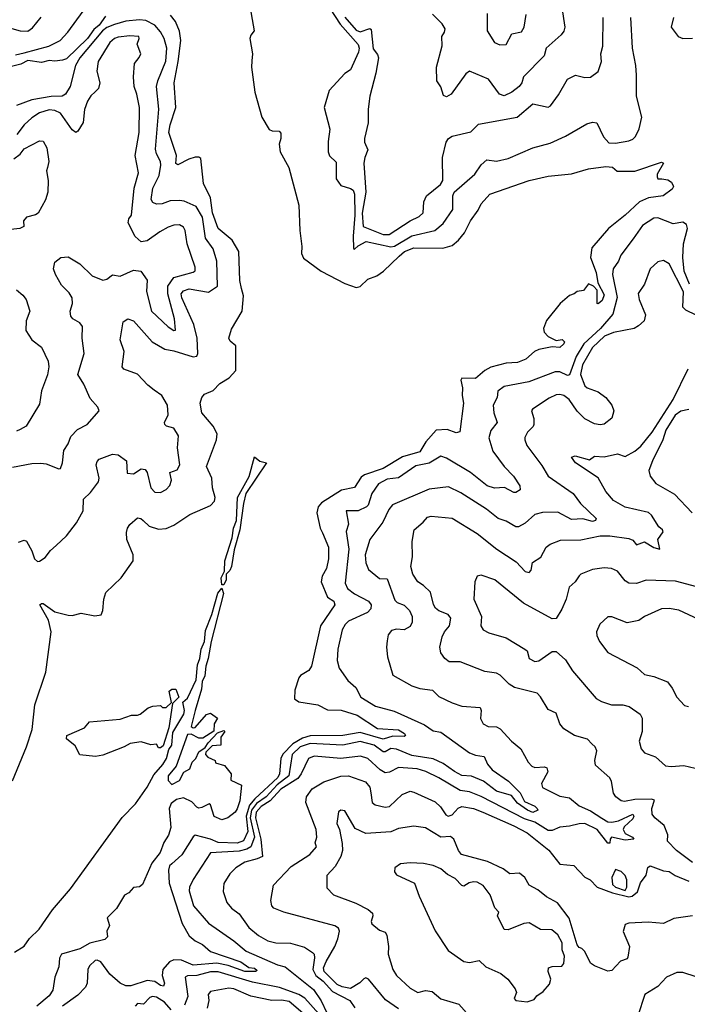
# Model space of a CAD drawing. Extents: x 1552033 to 1694788, y 811965 to 917215.
# Tile 424 of 632: x 1641212 to 1644689, y 858784 to 863913. Entities that reach past the tile are written whole.
import ezdxf

# ---------------------------------------------------------------- set-up
doc = ezdxf.new("R2010")
doc.units = 0

msp = doc.modelspace()

# ---------------------------------------------------------------- linework, layer by layer
at = {"layer": '0CON20XD'}
for points in [[(1642405, 864013.8), (1642433.8, 863855), (1642415, 863833.3), (1642410, 863815), (1642424.8, 863735), (1642420.8, 863699.1), (1642419.2, 863665), (1642436.1, 863535), (1642473.3, 863405), (1642511.7, 863341.7), (1642526.7, 863335), (1642563.1, 863333.1), (1642571.8, 863321.8), (1642571.6, 863295), (1642562.5, 863265), (1642567.9, 863225), (1642612.8, 863142.7), (1642666.5, 862946.5), (1642670.6, 862815), (1642681.7, 862731.7), (1642679.5, 862695), (1642690.7, 862670.7), (1642782.4, 862602.4), (1642905, 862538.6), (1642965, 862518), (1642985, 862523.3), (1643025, 862562), (1643071.2, 862578.8), (1643107.4, 862602.6), (1643188.7, 862681.3), (1643216.7, 862705), (1643265, 862725.2), (1643415, 862723.3), (1643465, 862737.5), (1643497.5, 862765), (1643528, 862802), (1643559.2, 862865), (1643599.8, 862920.2), (1643615, 862954.5), (1643660, 863005), (1643865, 863075.5), (1643965, 863098.6), (1644085, 863109.4), (1644175, 863136.3), (1644265, 863147.7), (1644300, 863145), (1644324.2, 863124.2), (1644415, 863124.3), (1644555, 863171.5), (1644564.4, 863165), (1644532.4, 863107.6), (1644531.1, 863095), (1644535, 863084.8), (1644556.5, 863083.5), (1644588.2, 863078.2), (1644606.6, 863066.5), (1644617.1, 863045), (1644609.8, 863030.2), (1644563.9, 862996.1), (1644487.1, 862985), (1644439.4, 862965), (1644365.9, 862894.1), (1644278.5, 862825), (1644191.3, 862725), (1644184.6, 862675), (1644215, 862597.1), (1644223.1, 862543.1), (1644255, 862480), (1644245, 862451.2), (1644225, 862433.3), (1644220, 862435), (1644220, 862505), (1644200, 862525), (1644175, 862537.5), (1644148.3, 862501.7), (1644115, 862497.5), (1644100, 862485), (1644075, 862476.7), (1644026.7, 862435), (1643955, 862346.2), (1643940, 862305), (1643943.3, 862285), (1643965, 862262.5), (1644005, 862242.5), (1644037, 862247), (1644050, 862235), (1644046.2, 862225), (1644025, 862206.2), (1643985, 862208.9), (1643915, 862195.8), (1643893.3, 862185), (1643848.6, 862145), (1643805, 862128.2), (1643745, 862124.7), (1643665, 862103.3), (1643635, 862086.5), (1643585.7, 862044.3), (1643513.9, 862046.1), (1643510, 862035), (1643517.8, 861995), (1643515.6, 861955), (1643523.1, 861915), (1643503.9, 861766.1), (1643485, 861760.8), (1643438, 861778), (1643381.5, 861775), (1643326.8, 861715), (1643295, 861662.4), (1643205, 861636.6), (1643105, 861575.1), (1643007.9, 861542.1), (1642990.7, 861529.3), (1642955, 861476), (1642888.4, 861461.6), (1642783.2, 861396.8), (1642765.9, 861375), (1642758.9, 861345), (1642777.2, 861265), (1642789.4, 861239.4)], [(1641190.1, 863729.9), (1641235, 863740.5), (1641363.8, 863775), (1641423.3, 863805), (1641462.5, 863847.5), (1641541.7, 863958.3)], [(1642829, 863969), (1642880.4, 863890.4), (1642975, 863784.5), (1642979.8, 863765), (1642975.8, 863744.2), (1642935, 863651.9), (1642905, 863632), (1642823.6, 863545), (1642797.9, 863455), (1642827.9, 863342.1), (1642818.5, 863278.5), (1642818.6, 863225), (1642825, 863203.3), (1642860.8, 863170.8), (1642860, 863085), (1642885, 863049.4), (1642935, 863034.3), (1642947.8, 863025), (1642956.1, 863005), (1642956.8, 862895), (1642948.1, 862785), (1642951.2, 862721.2), (1642955, 862717.5), (1642974.3, 862735.7), (1643016.9, 862756.9), (1643145, 862729.6), (1643163.8, 862733.8), (1643255, 862787.6), (1643374.4, 862815), (1643418.1, 862851.9), (1643467.7, 862925), (1643468.1, 862995), (1643474.6, 863015), (1643581.5, 863108.5), (1643615, 863156.5), (1643645, 863183.9), (1643695, 863175.9), (1643755, 863190.2), (1643884.3, 863245), (1643975, 863270.2), (1644053.7, 863306.3), (1644165, 863371.2), (1644195, 863379.7), (1644218.1, 863375), (1644252.3, 863302.3), (1644280.8, 863270.8), (1644315, 863270), (1644385, 863281.5), (1644405, 863290.6), (1644419.4, 863305), (1644438.1, 863345), (1644451.3, 863405), (1644424, 863515), (1644424.7, 863624.7), (1644421.3, 863675), (1644402.8, 863765), (1644395.5, 863925)], [(1644036, 863976), (1644050.8, 863875), (1644046.2, 863853.8), (1644032.5, 863835), (1643953.3, 863765), (1643942.9, 863725), (1643836.2, 863615), (1643827.8, 863585), (1643813.6, 863565), (1643775, 863536.2), (1643735, 863516.5), (1643711.4, 863525), (1643652.6, 863602.6), (1643555, 863645.5), (1643535, 863631.9), (1643459.2, 863525), (1643435, 863512), (1643418.8, 863518.8), (1643405, 863562.5), (1643384, 863595), (1643381.9, 863665), (1643412.4, 863777.6), (1643410, 863825), (1643425, 863847.5), (1643426.9, 863865), (1643412, 863892), (1643361.7, 863941.7)], [(1643646.5, 863945), (1643646.5, 863855), (1643683.9, 863793.9), (1643712.2, 863782.2), (1643745, 863784.5), (1643775, 863840), (1643825, 863850), (1643838.9, 863875), (1643849.5, 863940.5)], [(1641658.4, 863931.6), (1641625.7, 863885), (1641597.2, 863862.8), (1641565, 863815.6), (1641455, 863710), (1641435, 863702), (1641395, 863696.7), (1641365, 863700), (1641325, 863690.8), (1641255, 863701.2), (1641217.9, 863682.1), (1641090.3, 863649.7)], [(1641135, 863878.3), (1641215, 863854.3), (1641255, 863853.2), (1641279.4, 863870.6), (1641324.1, 863925.9)], [(1641175, 859948), (1641247.8, 860125), (1641276.9, 860215), (1641290.4, 860345), (1641347.8, 860515), (1641375.4, 860725), (1641362.3, 860785), (1641316.1, 860865), (1641325, 860872.8), (1641335, 860872.1), (1641395, 860828.6), (1641465, 860810.5), (1641485, 860809.7), (1641531.5, 860821.5), (1641603, 860807), (1641636.7, 860813.3), (1641644.4, 860835.6), (1641650, 860895), (1641661.3, 860928.7), (1641740, 861005), (1641802.4, 861095), (1641802.2, 861125), (1641770, 861205), (1641768.3, 861241.7), (1641774.2, 861265), (1641785, 861283.3), (1641825, 861318), (1641842.5, 861315), (1641855, 861303.8), (1641885.6, 861275.6), (1641935, 861259.2), (1641975, 861262.9), (1642015, 861279.4), (1642097.3, 861335), (1642205, 861382.5), (1642226.3, 861405), (1642229.2, 861425), (1642215.9, 861475), (1642213.1, 861525), (1642184.5, 861585), (1642236.9, 861725), (1642240, 861755), (1642220, 861795), (1642160, 861865), (1642152.2, 861915), (1642160.9, 861945), (1642175, 861961.8), (1642219.2, 861980.8), (1642255, 862017.5), (1642302.9, 862047.1), (1642338.2, 862085), (1642338.1, 862215), (1642308.3, 862238.3), (1642301.9, 862255), (1642315, 862300.8), (1642371.4, 862395), (1642376.7, 862475), (1642367.1, 862512.9), (1642359.1, 862555), (1642352.9, 862705), (1642318.9, 862765), (1642246.1, 862826.1), (1642216.7, 862906.7), (1642205.2, 862985), (1642169.6, 863059.6), (1642155, 863189.2), (1642145, 863196.4), (1642125, 863196.3), (1642092.9, 863187.1), (1642035, 863157.3), (1642024.8, 863164.8), (1642028.4, 863205), (1641989.3, 863325), (1641994.8, 863365), (1642025.9, 863455), (1642015.6, 863585), (1642037.2, 863695), (1642050.6, 863805), (1642043.7, 863853.7), (1642023.4, 863903.4), (1641997.5, 863937.5)], [(1641205, 861190.8), (1641235, 861201.4), (1641246.7, 861196.7), (1641275, 861146.7), (1641288.8, 861105), (1641305, 861091.2), (1641315, 861092), (1641345, 861111.9), (1641371.5, 861148.5), (1641401.4, 861175), (1641455.8, 861224.2), (1641507.8, 861292.2), (1641542, 861355), (1641543.8, 861415), (1641580.3, 861449.7), (1641622.5, 861505), (1641625.5, 861525), (1641610, 861595), (1641615, 861612.5), (1641626.6, 861623.4), (1641695, 861649.1), (1641725, 861646.7), (1641768, 861615), (1641771.7, 861551.7), (1641805, 861546.7), (1641845, 861574), (1641865, 861570), (1641875.5, 861555), (1641894.1, 861474.1), (1641915, 861451.5), (1641945, 861449.5), (1641975, 861466.7), (1641994.1, 861485.9), (1642002.3, 861515), (1641993.3, 861555), (1642032.2, 861567.8), (1642045.3, 861594.7), (1642033.7, 861683.7), (1642038.1, 861745), (1642015, 861785.6), (1641976.2, 861796.2), (1641967.5, 861805), (1641966.2, 861815), (1641985.9, 861854.1), (1641981.8, 861905), (1641951.5, 861955), (1641912.6, 861982.6), (1641878.8, 862008.8), (1641826.1, 862066.1), (1641755, 862092.5), (1641745.8, 862105), (1641755.4, 862184.6), (1641734.4, 862245), (1641751.1, 862338.9), (1641775, 862355.7), (1641805, 862344.4), (1641902.1, 862235), (1641967.3, 862197.3), (1642015, 862188.3), (1642115, 862156.1), (1642135, 862159.6), (1642140, 862175), (1642135.7, 862255), (1642119.1, 862325), (1642055.5, 862465), (1642052, 862485), (1642065, 862501.3), (1642095, 862511.4), (1642195, 862494.4), (1642242.9, 862525), (1642239.3, 862655), (1642219.8, 862719.8), (1642179, 862775), (1642163.8, 862885), (1642130.5, 862940.5), (1642068.1, 862968.1), (1642045, 862971.5), (1641995, 862970.4), (1641954.4, 862954.4), (1641925, 862951.4), (1641905, 862961.4), (1641896, 862976), (1641905.3, 863035), (1641937.8, 863102.2), (1641947.5, 863155), (1641945.3, 863175), (1641924.7, 863215), (1641919.4, 863239.4), (1641936.8, 863446.8), (1641924.7, 863565), (1641930.7, 863595), (1641973.3, 863696.7), (1641978.5, 863765), (1641965, 863815.5), (1641945, 863850), (1641915, 863883.8), (1641868.6, 863908.6), (1641835, 863911.7), (1641765, 863905.9), (1641705, 863888.2), (1641665, 863872.5), (1641642.6, 863855), (1641525.2, 863715), (1641503.2, 863675), (1641475.4, 863565), (1641450.4, 863525), (1641433.8, 863515), (1641375, 863513.1), (1641275, 863496), (1641195, 863466.9)], [(1642905, 863927.1), (1642965, 863858.3), (1642985, 863849), (1643035, 863866.9), (1643042.2, 863862.2), (1643052.1, 863762.1), (1643075, 863732.5), (1643080, 863715), (1643067.4, 863635), (1643036.2, 863515), (1643026.7, 863446.7), (1643027.5, 863375), (1643006.9, 863295), (1643008.5, 863275), (1643025.6, 863235), (1643008.6, 863195), (1643003.3, 863165), (1643014.3, 863015), (1642995.8, 862905), (1643000.8, 862835), (1643104.6, 862795), (1643136.3, 862793.7), (1643245, 862865.3), (1643292.5, 862887.5), (1643313.5, 862906.5), (1643317.5, 862965), (1643330.8, 862995), (1643402.7, 863055), (1643416.2, 863075), (1643414.4, 863195), (1643433.7, 863275), (1643445.7, 863295), (1643465, 863306.5), (1643560.9, 863329.1), (1643601.5, 863368.5), (1643802.5, 863405), (1643885, 863474), (1643965, 863458), (1643976, 863465), (1644017.8, 863522.2), (1644065, 863602.5), (1644106.4, 863623.6), (1644155, 863612), (1644185, 863614), (1644225, 863643.8), (1644241.8, 863695), (1644238.1, 863735), (1644249.5, 863775), (1644250.3, 863925)], [(1644616.5, 863925), (1644604.5, 863875), (1644640.8, 863825), (1644665, 863815.4), (1644715, 863816.7)], [(1641175, 861582.4), (1641275, 861600.6), (1641322.6, 861602.6), (1641349.2, 861599.2), (1641415, 861573.8), (1641424.3, 861575.7), (1641435.6, 861605), (1641441.5, 861668.5), (1641465, 861704.3), (1641478.5, 861741.5), (1641512.2, 861777.8), (1641563.8, 861805), (1641625.7, 861875), (1641619.2, 861895), (1641579.2, 861939.2), (1641546.4, 862015), (1641514.6, 862065), (1641547.5, 862175), (1641537.9, 862255), (1641538.8, 862315), (1641524.7, 862334.7), (1641489.2, 862355), (1641478.5, 862368.5), (1641475.6, 862395), (1641486.9, 862435), (1641485.5, 862465), (1641470.2, 862490.2), (1641430.2, 862530.2), (1641398, 862585), (1641388.8, 862615), (1641395, 862650), (1641426.2, 862673.8), (1641465, 862678.6), (1641525, 862641.8), (1641589.3, 862579.3), (1641645, 862555.7), (1641665, 862561.9), (1641695, 862584.4), (1641735, 862577.8), (1641805, 862608.1), (1641843.3, 862603.3), (1641875.9, 862555.9), (1641872.7, 862497.3), (1641899.2, 862395), (1641985, 862313.2), (1642015, 862294.5), (1642023.9, 862296.1), (1642018.2, 862355), (1641983.4, 862485), (1641982.7, 862525), (1642015, 862569.7), (1642115, 862597.5), (1642126.4, 862605), (1642126.3, 862623.7), (1642083.3, 862745), (1642073.5, 862815), (1642065, 862832.5), (1642045, 862844.4), (1642015, 862842.5), (1641985, 862832.8), (1641942.3, 862807.7), (1641875, 862760.4), (1641845, 862756.7), (1641814.1, 862784.1), (1641777.6, 862855), (1641780.3, 862875), (1641794.6, 862895.4), (1641808.3, 863035), (1641830, 863115), (1641813.5, 863205), (1641834.2, 863325), (1641835.9, 863455), (1641822.8, 863525), (1641807.3, 863565), (1641805.4, 863615), (1641810.5, 863685), (1641834.7, 863715.3), (1641842.1, 863735), (1641823.3, 863785), (1641834.2, 863815), (1641832, 863825), (1641785, 863828.5), (1641725, 863822.3), (1641705, 863815.4), (1641681.8, 863795), (1641620, 863695), (1641613.5, 863645), (1641630, 863585), (1641621.9, 863555), (1641605, 863537.1), (1641582.8, 863517.2), (1641565, 863489.2), (1641549.2, 863445), (1641542.5, 863377.5), (1641515, 863332), (1641505, 863326), (1641485, 863339.2), (1641425, 863426.6), (1641395, 863440.8), (1641365, 863442.9), (1641315, 863428.3), (1641275, 863402.4), (1641234.6, 863365.4), (1641197.6, 863315)], [(1641181.9, 863188.1), (1641215, 863212.5), (1641235, 863240.4), (1641315, 863282.2), (1641335, 863280.8), (1641353.3, 863245), (1641362.8, 863175), (1641356.6, 863143.4), (1641351.2, 863125), (1641360.9, 863075), (1641359.2, 863015), (1641347.1, 862975), (1641308.5, 862905), (1641295, 862896.2), (1641247.1, 862885), (1641232.5, 862865), (1641233.6, 862836.4), (1641213.3, 862825), (1641085, 862811.4)], [(1644699.6, 862535), (1644672.8, 862602.8), (1644664.7, 862675), (1644668.9, 862745), (1644689.3, 862825), (1644685, 862845.4), (1644665, 862858.2), (1644615, 862849.1), (1644535, 862880.8), (1644515, 862880), (1644455, 862841.2), (1644407.7, 862772.3), (1644343.2, 862686.8), (1644331.1, 862655), (1644302.4, 862615), (1644299.2, 862585), (1644323.8, 862466.2), (1644300.4, 862379.6), (1644237, 862305), (1644149.7, 862225), (1644110.8, 862159.2), (1644075, 862063.8), (1644065, 862060.5), (1644025, 862078.6), (1644001.2, 862078.8), (1643863.2, 862026.8), (1643735, 862002.1), (1643701.9, 861978.1), (1643698.9, 861945), (1643678.1, 861905), (1643680.5, 861865), (1643697.7, 861815), (1643666.3, 861773.7), (1643654.5, 861735), (1643676.2, 861665), (1643735, 861585.4), (1643783.8, 861535), (1643815.8, 861485), (1643818, 861465), (1643795, 861450), (1643785, 861450), (1643736.7, 861476.7), (1643685, 861473), (1643647.1, 861485), (1643559.2, 861555), (1643435, 861629.7), (1643405, 861638.8), (1643345, 861602.9), (1643275, 861589.1), (1643185, 861525.9), (1643125, 861519.5), (1643081.1, 861495), (1643045.8, 861445), (1643026.8, 861385), (1643018.5, 861375), (1642975, 861355.3), (1642912, 861355), (1642924.3, 861285), (1642912.4, 861247.6), (1642925.8, 861155.8), (1642907.6, 860977.6), (1642919.5, 860949.5), (1642955, 860922), (1643029.2, 860885), (1643042.6, 860865), (1643040.6, 860845), (1643024.1, 860825.9), (1642925, 860780.8), (1642906.8, 860763.2), (1642891.5, 860735), (1642867.9, 860635), (1642865.5, 860575), (1642875.5, 860535), (1642921.4, 860471.4), (1642961.9, 860435), (1642989.4, 860385), (1643065, 860336.5), (1643161.9, 860311.9), (1643319.7, 860239.7), (1643365, 860208.7), (1643405, 860202.5), (1643554.6, 860094.6), (1643585, 860081.8), (1643630.8, 860075), (1643648.7, 860035), (1643672.8, 860005), (1643756.8, 859946.8), (1643817.8, 859885), (1643840.6, 859840.6), (1643895, 859816.5), (1643907.5, 859805), (1643911.2, 859795), (1643885, 859784), (1643856.2, 859795), (1643805, 859831.3), (1643772.8, 859872.7), (1643695, 859894), (1643627.2, 859947.2), (1643565, 859972), (1643515, 859977), (1643476.2, 859996.2), (1643418.1, 860038.1), (1643365, 860062.9), (1643255, 860081), (1643175, 860114.1), (1643145, 860116.7), (1643115, 860098.9), (1643105, 860100.2), (1643058.7, 860135), (1642985, 860152.9), (1642895, 860133.9), (1642725, 860142.9), (1642672.4, 860125), (1642631.3, 860085), (1642614.3, 859975), (1642553.1, 859926.9), (1642495, 859864.5), (1642445, 859830.3), (1642419.5, 859795), (1642412.6, 859755), (1642435.1, 859654.9), (1642415.8, 859604.1), (1642395, 859591.6), (1642355, 859581.2), (1642205, 859572.9), (1642115.4, 859435), (1642096.9, 859395), (1642094.7, 859375.3), (1642117.9, 859297.9), (1642195, 859207.1), (1642327.7, 859115), (1642391.5, 859061.5), (1642555, 858990.2), (1642595, 858979.5), (1642741.7, 858861.7), (1642781.7, 858801.7), (1642810.7, 858740.7)], [(1644734.7, 862374.7), (1644680.4, 862400.4), (1644665.4, 862415), (1644668.5, 862495), (1644595, 862640.8), (1644565, 862659.4), (1644535, 862652.5), (1644495, 862616), (1644465, 862536), (1644432.4, 862487.6), (1644438.5, 862455), (1644471.2, 862375), (1644463.9, 862345), (1644435, 862317.7), (1644411.9, 862305), (1644305, 862284.5), (1644258.3, 862265), (1644195.2, 862205), (1644143, 862115), (1644133.4, 862065), (1644155, 862006.2), (1644167.5, 861995), (1644225, 861974.4), (1644264, 861945), (1644295.8, 861905), (1644305.7, 861875), (1644295, 861837.5), (1644255, 861806.7), (1644235, 861802.5), (1644205, 861807.9), (1644155, 861834.1), (1644114.5, 861874.5), (1644072.9, 861935), (1644045, 861955.4), (1644025, 861961.3), (1644005, 861958.4), (1643969, 861941), (1643882.2, 861885), (1643877.3, 861875), (1643890, 861835), (1643890, 861805), (1643886.5, 861793.5), (1643855.7, 861764.3), (1643842.9, 861737.1), (1643841.8, 861725), (1643853.8, 861695), (1643930.7, 861590.7), (1643963.5, 861535), (1644094.3, 861444.3), (1644133.4, 861393.4), (1644213.3, 861315), (1644211.4, 861305), (1644195, 861299.8), (1644145, 861313.2), (1644085, 861308.8), (1644015, 861347.3), (1643935, 861345.9), (1643895, 861335.3), (1643845, 861290.5), (1643809.1, 861270.9), (1643795, 861271.2), (1643745, 861301.5), (1643704, 861315), (1643642.8, 861362.7), (1643508.8, 861448.8), (1643445, 861480.5), (1643345, 861468.5), (1643153.3, 861386.7), (1643135, 861361.4), (1643103.8, 861295), (1643034.6, 861205), (1643010.3, 861125), (1643014.2, 861084.2), (1643028.5, 861048.5), (1643085, 861002.9), (1643125, 861000), (1643165, 860890), (1643177.4, 860877.4), (1643215, 860863.3), (1643242.5, 860835), (1643256.5, 860805), (1643256.7, 860775), (1643245, 860752.9), (1643215, 860735.6), (1643175, 860737.7), (1643148.3, 860731.7), (1643131.2, 860708.8), (1643125, 860677.5), (1643121.5, 860645), (1643128, 860595), (1643155, 860499.4), (1643255, 860442.9), (1643295, 860429.3), (1643361.3, 860421.3), (1643395, 860386.9), (1643463.8, 860355), (1643515, 860337.7), (1643609.5, 860329.5), (1643615.7, 860315), (1643612.6, 860272.6), (1643625.5, 860245.5), (1643652.2, 860232.2), (1643695, 860230.4), (1643715, 860219.2), (1643772.9, 860155), (1643821.1, 860115), (1643860, 860045), (1643879.2, 860025), (1643895, 860017.9), (1643945, 860021.8), (1643956.4, 860016.4), (1643962.8, 859995), (1643930, 859935), (1643935, 859913.5), (1644025, 859867.9), (1644075, 859860), (1644125, 859818.1), (1644185, 859792.6), (1644244, 859754), (1644275, 859735.6), (1644295, 859733.2), (1644329.9, 859740.1), (1644405, 859774.4), (1644410.4, 859765), (1644405, 859750), (1644360.7, 859709.3), (1644354.7, 859695), (1644364.8, 859674.8), (1644402.5, 859655), (1644410, 859645), (1644365, 859639.8), (1644294.8, 859655.2), (1644287.2, 859645), (1644285, 859624), (1644275, 859623.8), (1644219.7, 859695), (1644155, 859725.8), (1644125, 859725.1), (1644075, 859711.5), (1644025, 859706.3), (1643985, 859689.7), (1643965, 859690.5), (1643895, 859733.7), (1643840.9, 859750.9), (1643615, 859867.5), (1643555, 859891.4), (1643505, 859898), (1643395, 859963.9), (1643327.5, 859997.5), (1643281.1, 860011.1), (1643185, 860017.6), (1643137.3, 859992.7), (1643115, 859989.8), (1643088.8, 860005), (1643025.5, 860065), (1642986.9, 860076.9), (1642885, 860065.2), (1642745, 860076.3), (1642715.5, 860065), (1642678.4, 859985), (1642659.8, 859960.2), (1642571.2, 859905), (1642516.4, 859843.6), (1642469.6, 859815), (1642443.6, 859785), (1642439.6, 859755), (1642468.6, 859645), (1642476.8, 859555), (1642448.5, 859541.5), (1642384.3, 859525), (1642337.1, 859495), (1642306, 859464), (1642275, 859414), (1642272.2, 859372.2), (1642290, 859315), (1642314.4, 859285), (1642354.4, 859255), (1642404.5, 859184.5), (1642455, 859143.5), (1642504.8, 859114.8), (1642545, 859104.2), (1642622.7, 859102.7), (1642695, 859082.3), (1642736.5, 859055), (1642744.7, 859044.7), (1642746.7, 859026.7), (1642739.4, 858965), (1642754.4, 858934.4), (1642793.1, 858905), (1642840.6, 858850.6), (1642930.4, 858805), (1642956.6, 858766.6)], [(1641195.4, 862505.4), (1641228.3, 862478.3), (1641245.2, 862455.2), (1641264.6, 862395), (1641245.3, 862344.7), (1641244.7, 862294.7), (1641275.8, 862245), (1641325, 862208), (1641360, 862135), (1641363.5, 862105), (1641357.4, 862062.6), (1641325, 861980), (1641315, 861911.2), (1641245.7, 861795), (1641215, 861778.9), (1641195, 861770)], [(1644715, 859523.6), (1644632, 859585), (1644585, 859633.3), (1644586.6, 859666.6), (1644568.5, 859715), (1644520, 859755), (1644505.5, 859775.5), (1644503.8, 859805), (1644517.1, 859847.1), (1644502.7, 859852.7), (1644415, 859850.9), (1644361.1, 859841.1), (1644344.7, 859844.7), (1644316.9, 859865), (1644304, 859884), (1644294.6, 859944.6), (1644285, 859964), (1644210.2, 860030.2), (1644207.1, 860055), (1644216.9, 860105), (1644209.2, 860125), (1644191.8, 860141.8), (1644168.8, 860165), (1644102, 860185), (1644045, 860218.9), (1644025.3, 860245), (1644005, 860300), (1643965, 860320), (1643925, 860386.2), (1643906.2, 860405), (1643788.6, 860435), (1643761.3, 860451.3), (1643715, 860498.2), (1643695, 860509.6), (1643635, 860517.8), (1643505, 860568.9), (1643448.3, 860568.3), (1643425.7, 860585), (1643404.4, 860615), (1643400.6, 860645), (1643411.3, 860698.7), (1643424.6, 860725), (1643450.8, 860755), (1643457.2, 860795), (1643443.8, 860815), (1643395, 860834.4), (1643377.7, 860847.7), (1643366.9, 860866.9), (1643351.2, 860931.2), (1643315, 860966.7), (1643285.3, 860985.3), (1643260, 861025), (1643248.8, 861065), (1643257.5, 861115), (1643255.3, 861195), (1643265.6, 861255), (1643312.5, 861295), (1643335, 861322.5), (1643355, 861327.8), (1643465, 861316.7), (1643595, 861236.2), (1643696, 861155), (1643798.3, 861088.3), (1643845, 861039.2), (1643865, 861034.2), (1643876, 861045), (1643883.3, 861085), (1643926.4, 861113.6), (1643954.5, 861165.5), (1643975, 861180.8), (1644027.7, 861202.3), (1644135, 861203.1), (1644235, 861224.1), (1644285, 861224.8), (1644385, 861211.3), (1644405, 861202.2), (1644425, 861177.1), (1644465, 861192.7), (1644515, 861163.9), (1644545.7, 861154.3), (1644535.7, 861205), (1644563.1, 861245), (1644560, 861255), (1644540.9, 861270.9), (1644501.9, 861331.9), (1644486.2, 861346.2), (1644365, 861374.6), (1644305, 861409.4), (1644264, 861455), (1644225, 861526.2), (1644106, 861605), (1644086.2, 861635), (1644105, 861641.1), (1644179.7, 861620.3), (1644205, 861638.8), (1644255.4, 861635.4), (1644325, 861652.2), (1644365, 861638.5), (1644415, 861664.8), (1644447.6, 861692.4), (1644505, 861764.8), (1644614.5, 861935), (1644693.2, 862095)], [(1644697.5, 861882.5), (1644655, 861873.5), (1644625, 861852.7), (1644577.6, 861775), (1644562.2, 861725), (1644506.7, 861615), (1644489.2, 861565), (1644495.4, 861535), (1644525, 861497.8), (1644621.3, 861441.3), (1644714.3, 861344.3)], [(1642275, 860970), (1642265, 860970), (1642260.7, 861005), (1642278.8, 861041.2), (1642280.4, 861095), (1642318.4, 861215), (1642324.8, 861265), (1642340.8, 861305), (1642346.6, 861425), (1642407.2, 861532.8), (1642435, 861636.2), (1642463.1, 861613.1), (1642496.9, 861605), (1642389.2, 861445), (1642376.7, 861393.3), (1642358.8, 861255), (1642328.4, 861151.6), (1642314.2, 861065), (1642305.6, 861044.4), (1642287.3, 861025), (1642286.4, 860995), (1642275, 860970)], [(1642789.4, 861239.4), (1642820.3, 861165), (1642820, 861105), (1642809.6, 861055), (1642786.8, 861015), (1642782, 860985), (1642814.7, 860905), (1642847.5, 860885), (1642852.8, 860865), (1642778.9, 860755), (1642731, 860545), (1642717.6, 860522.4), (1642675, 860497.1), (1642665, 860484.5), (1642645, 860420), (1642643.3, 860375), (1642665, 860359.1), (1642765, 860343.7), (1642815, 860317.7), (1642885.7, 860315.7), (1642969.6, 860289.6), (1643075, 860221.8), (1643185, 860214.7), (1643215.9, 860195), (1643220.5, 860185), (1643215, 860178.9), (1643155, 860180.8), (1643104.3, 860165.7), (1642985, 860199.8), (1642895, 860184.1), (1642725, 860182.7), (1642685, 860170.3), (1642635, 860140.5), (1642582, 860088), (1642571.9, 860065), (1642564.1, 859985), (1642556, 859965), (1642436.2, 859853.8), (1642408.9, 859821.1), (1642391.9, 859765), (1642400.9, 859685), (1642377.8, 859635), (1642345, 859623.6), (1642245, 859626.8), (1642205, 859644.1), (1642125, 859664.6), (1642115, 859657.5), (1642056.7, 859563.3), (1642003.5, 859516.5), (1641992.7, 859505), (1641986.2, 859483.8), (1641990.6, 859415), (1642057.4, 859205), (1642095, 859140.5), (1642125, 859115.4), (1642164.4, 859095), (1642205, 859058.9), (1642363.3, 859005), (1642405, 858975.9), (1642435, 858972.1), (1642449.2, 858960.8), (1642440, 858955), (1642385, 858955.8), (1642297.1, 858987.1), (1642237.8, 858997.8), (1642115, 858988), (1642055, 859013.5), (1642015, 859015.9), (1641991.5, 859005), (1641957.1, 858965), (1641954.3, 858935), (1641965.7, 858894.3), (1641960.8, 858879.2), (1641945, 858881.6), (1641915, 858902.3), (1641875, 858909), (1641791, 858881), (1641765, 858881.4), (1641734.4, 858894.4), (1641681.2, 858941.2), (1641635, 859004.8), (1641615, 859014.2), (1641605, 859012.4), (1641576, 858985), (1641566.7, 858965), (1641562.5, 858895), (1641555, 858873.1), (1641515, 858831.5), (1641435, 858774)], [(1644765, 860952.2), (1644628, 860988), (1644475, 860993.5), (1644424.4, 860975.6), (1644385, 860978.2), (1644365, 860990.6), (1644325, 861040), (1644294.6, 861054.6), (1644255, 861057.9), (1644195, 861049.5), (1644135, 861025.7), (1644125, 861016), (1644104.3, 860985), (1644073.5, 860956.5), (1644057.1, 860895), (1644035, 860842), (1644005, 860794), (1643985, 860792), (1643835, 860874.6), (1643687.1, 860995), (1643615, 861019.6), (1643595, 861014.4), (1643581.5, 860985), (1643577.6, 860895), (1643616.9, 860805), (1643614.3, 860755.7), (1643626, 860735), (1643655, 860718.9), (1643745, 860692.9), (1643842, 860635), (1643854.2, 860625), (1643866, 860585), (1643895, 860570), (1643915, 860574.2), (1643985, 860622.5), (1644005, 860622.5), (1644055, 860578.6), (1644091.2, 860521.2), (1644215, 860378.1), (1644242.2, 860362.2), (1644294.6, 860344.6), (1644353.7, 860343.7), (1644386.2, 860335), (1644443.8, 860295), (1644452.9, 860275), (1644453.1, 860205), (1644437.8, 860155), (1644448.9, 860115), (1644465, 860094.4), (1644522.8, 860072.8), (1644575, 860025.7), (1644605, 860022.2), (1644671.3, 860028.7), (1644730, 860015)], [(1641185, 859055.8), (1641235, 859088), (1641263.3, 859126.7), (1641313.8, 859175), (1641383.2, 859276.8), (1641476.2, 859385), (1641745, 859756.7), (1641815, 859828.8), (1641875.4, 859915), (1641909.7, 859980.3), (1641956.6, 860033.4), (1641976.7, 860065), (1641988.9, 860111.1), (1642005, 860133.8), (1642010.2, 860199.8), (1642065.9, 860295), (1642069.7, 860315), (1642062.2, 860357.8), (1642085, 860378.6), (1642131.2, 860475), (1642137.2, 860552.8), (1642149.4, 860585), (1642157.4, 860635), (1642174.7, 860675), (1642179.3, 860730.7), (1642212.2, 860815), (1642243.6, 860926.4), (1642265, 860951.2), (1642273.6, 860923.6), (1642208.9, 860675), (1642194.2, 860585), (1642180.6, 860545), (1642176, 860495), (1642161.5, 860465), (1642158, 860425), (1642125.3, 860315), (1642105, 860231.2), (1642115, 860224.2), (1642125, 860225.8), (1642185, 860293.3), (1642205, 860300), (1642242.5, 860275), (1642224.3, 860245.7), (1642222.5, 860207.5), (1642165, 860170), (1642145, 860170.8), (1642105, 860192.2), (1642085, 860188.9), (1642027.1, 860025), (1641984.5, 859975), (1641985, 859950), (1642005, 859930), (1642045, 859950), (1642067, 859993), (1642098.3, 860011.7), (1642110, 860045), (1642130, 860065), (1642145, 860100), (1642178.3, 860121.7), (1642193.6, 860146.4), (1642241.7, 860198.3), (1642275, 860210), (1642280, 860205), (1642260, 860175), (1642260, 860135), (1642215, 860130), (1642181.7, 860098.3), (1642180, 860085), (1642191.7, 860071.7), (1642230, 860055), (1642231.7, 860041.7), (1642278.8, 860028.8), (1642313.3, 859985), (1642311.2, 859951.2), (1642367.5, 859925), (1642358.8, 859845), (1642345, 859802.5), (1642333.3, 859785), (1642296.2, 859755), (1642265, 859744.6), (1642225, 859763.1), (1642205, 859822.5), (1642198, 859828), (1642160.6, 859809.4), (1642145, 859805.6), (1642135, 859810.6), (1642108.8, 859838.8), (1642065, 859859.2), (1642028.1, 859851.9), (1642000.3, 859829.7), (1641990, 859805), (1641999.2, 859705), (1641987.5, 859665), (1641962.5, 859627.5), (1641943.5, 859575), (1641900, 859520), (1641850.8, 859409.2), (1641835, 859396.2), (1641805, 859392.5), (1641780, 859365), (1641757, 859353), (1641716.1, 859283.9), (1641667.5, 859235), (1641678.8, 859195), (1641666.2, 859165), (1641670, 859135), (1641655, 859122.5), (1641577.1, 859102.9), (1641525, 859073.5), (1641429.2, 859045), (1641418.9, 859025), (1641415, 858980), (1641394.4, 858925), (1641385, 858858.8), (1641365, 858829.1), (1641302, 858775)], [(1644823.6, 860753.6), (1644645, 860837.7), (1644595, 860846.2), (1644554.3, 860844.3), (1644466.2, 860805), (1644436.7, 860783.3), (1644375, 860771.4), (1644295, 860802.5), (1644275, 860802.5), (1644232.5, 860765), (1644215.8, 860725), (1644217.5, 860705), (1644231.8, 860675), (1644275, 860617.5), (1644427.3, 860537.3), (1644465, 860502.9), (1644515, 860492.5), (1644585, 860464.2), (1644610.8, 860430.8), (1644635, 860384.2), (1644675, 860340.8), (1644695, 860335.8)], [(1641605.9, 860075.9), (1641525, 860084), (1641501.2, 860131.2), (1641456.4, 860166.4), (1641456.7, 860185), (1641550, 860225), (1641575, 860255.8), (1641735, 860268.8), (1641795, 860290), (1641825, 860290), (1641840, 860295), (1641881.7, 860328.3), (1641905, 860336.7), (1641945, 860340), (1641955, 860330), (1641975, 860330), (1642003, 860357), (1641990, 860415), (1642005, 860425.8), (1642025, 860426.7), (1642040, 860385), (1642008.3, 860351.7), (1641988.8, 860225), (1641959.3, 860130.7), (1641945, 860120), (1641935, 860120), (1641925, 860140), (1641895, 860136.7), (1641845, 860151.2), (1641787, 860143), (1641756.7, 860125), (1641645, 860081.9), (1641605.9, 860075.9)], [(1643185, 858760.5), (1643117, 858807), (1643028.1, 858915), (1643015, 858921.5), (1643005, 858917.1), (1642983.5, 858896.5), (1642935, 858867.1), (1642890.9, 858875), (1642865, 858888), (1642798, 858955), (1642793.5, 858975), (1642807.6, 859007.6), (1642853.1, 859085), (1642868.8, 859125), (1642877.2, 859165), (1642871.5, 859181.5), (1642852.8, 859192.8), (1642586.7, 859265), (1642535.5, 859285.5), (1642525, 859296.7), (1642520, 859325), (1642534.3, 859405), (1642625, 859501.8), (1642723.1, 859565), (1642757.1, 859605), (1642751.4, 859625), (1642759.2, 859655), (1642755.4, 859695), (1642702.4, 859835), (1642705.9, 859865), (1642735, 859905.9), (1642795, 859943.2), (1642885, 859972.1), (1642924.7, 859974.7), (1643013.3, 859943.3), (1643034.6, 859915), (1643040.5, 859885), (1643047.1, 859835), (1643063.5, 859823.5), (1643115, 859810.9), (1643137.5, 859815), (1643203.1, 859876.9), (1643245, 859893.8), (1643265, 859890), (1643375, 859839.5), (1643403.4, 859813.4), (1643431.5, 859771.5), (1643444.2, 859764.2), (1643465, 859771.7), (1643495, 859806.7), (1643515, 859814.3), (1643575, 859803.8), (1643623.5, 859785), (1643785, 859714.8), (1643855, 859677.6), (1643967.2, 859587.2), (1644025, 859514.3), (1644097.4, 859507.4), (1644155, 859447.1), (1644182.3, 859432.3), (1644220, 859395), (1644300, 859365), (1644385, 859344.5), (1644402.1, 859347.9), (1644429.4, 859370.6), (1644445, 859417.1), (1644473.8, 859456.2), (1644482.6, 859497.4), (1644495, 859505.6), (1644565, 859480.3), (1644595, 859476.2), (1644625, 859455.7), (1644696.4, 859426.4)], [(1644715.7, 859244.3), (1644618.3, 859231.7), (1644565.5, 859204.5), (1644485, 859212.5), (1644385, 859207.5), (1644365, 859200), (1644355, 859163.3), (1644388.2, 859085), (1644379.6, 859030.4), (1644375, 859022), (1644341.5, 859008.5), (1644295, 858961.2), (1644275, 858957.5), (1644205, 858984.2), (1644185, 858998), (1644155, 859060), (1644140, 859075), (1644125, 859080), (1644115, 859094), (1644072.9, 859232.9), (1644012.6, 859312.6), (1643955, 859343.3), (1643910, 859380), (1643864.4, 859405), (1643843.2, 859445), (1643815, 859467.9), (1643765, 859464.5), (1643729.4, 859489.4), (1643649, 859529), (1643513.6, 859565), (1643497.3, 859585), (1643473.4, 859645), (1643455, 859658.4), (1643405, 859654.7), (1643325, 859702.9), (1643265, 859712.7), (1643185, 859700.4), (1643145, 859683.1), (1643015, 859673.5), (1642959.5, 859699.5), (1642905, 859792), (1642885, 859796.2), (1642872.3, 859787.7), (1642863.3, 859726.7), (1642877.5, 859695), (1642891.7, 859621.7), (1642892.2, 859585), (1642884.1, 859555), (1642855, 859502), (1642811.5, 859455), (1642811.2, 859391.2), (1642846.2, 859355), (1642962, 859312), (1643027.6, 859277.6), (1643048.5, 859258.5), (1643051.9, 859245), (1643042.9, 859215), (1643045, 859203.3), (1643085, 859171.2), (1643115, 859160), (1643124.4, 859145), (1643132.9, 859085), (1643131.5, 859045), (1643155.4, 858965.4), (1643173.6, 858935), (1643245, 858868.5), (1643285, 858845.7), (1643325, 858855.5), (1643360.9, 858850.9), (1643405, 858812.9), (1643498.2, 858785), (1643552, 858725)], [(1643855, 858796.7), (1643875, 858803.3), (1643890.7, 858809.3), (1643905, 858828), (1643938.6, 858851.4), (1643971.2, 858888.8), (1643978.2, 858915), (1643964.2, 858955.8), (1643965.8, 858974.2), (1643985, 858982), (1644035, 858983.8), (1644045, 858996.7), (1644049.1, 859035), (1644037.5, 859067.5), (1644036.8, 859105), (1644015, 859145.7), (1643982.7, 859172.7), (1643925, 859174.1), (1643865, 859209.2), (1643837.5, 859205), (1643755, 859171.4), (1643735, 859173.8), (1643700, 859245), (1643707.5, 859265), (1643686.4, 859286.4), (1643662, 859355), (1643625, 859402.5), (1643595, 859420), (1643575, 859422.9), (1643552.9, 859417.1), (1643525, 859400), (1643515, 859403.3), (1643480.3, 859440.3), (1643440.3, 859460.3), (1643405, 859490), (1643365, 859506.9), (1643315, 859518.6), (1643245, 859521.2), (1643195, 859515.8), (1643166.2, 859495), (1643164.2, 859475), (1643175, 859458.8), (1643268, 859415), (1643292.3, 859347.7), (1643376.2, 859166.2), (1643442.5, 859065), (1643525, 859006.7), (1643555, 859001.5), (1643605, 859013.3), (1643640.3, 858980.3), (1643716.9, 858945), (1643753.3, 858915), (1643792.9, 858865), (1643798.8, 858845), (1643786.7, 858815), (1643795, 858804), (1643855, 858796.7)], [(1644365, 859376.7), (1644374.7, 859395.3), (1644373.1, 859433.1), (1644365.4, 859455), (1644345, 859475.5), (1644315, 859485.7), (1644296.1, 859445), (1644298.8, 859408.8), (1644314.2, 859394.2), (1644365, 859376.7)], [(1642770.3, 858735), (1642696.2, 858816.2), (1642666, 858836), (1642565, 858872.4), (1642425, 858898.8), (1642245, 858953), (1642205, 858952.9), (1642133.9, 858933.9), (1642085, 858933.1), (1642073.7, 858926.3), (1642086.9, 858825), (1642070.5, 858779.5)], [(1644735, 858927.1), (1644665, 858949.4), (1644635, 858950.8), (1644581.2, 858925), (1644535, 858877.1), (1644467.5, 858835), (1644431.2, 858725)], [(1642745, 858687), (1642615, 858798.7), (1642575, 858806.7), (1642525, 858804.1), (1642415, 858827), (1642326.9, 858865), (1642301.9, 858868.1), (1642205, 858850.6), (1642193.8, 858835), (1642196.9, 858805), (1642187.9, 858765)], [(1642000.3, 858755), (1641965.4, 858795), (1641925, 858821.1), (1641904.2, 858825.8), (1641890.3, 858819.7), (1641857.5, 858785), (1641825, 858789.2), (1641812.5, 858775)]]:
    msp.add_lwpolyline(points, dxfattribs=at)

doc.saveas('drawing.dxf')
